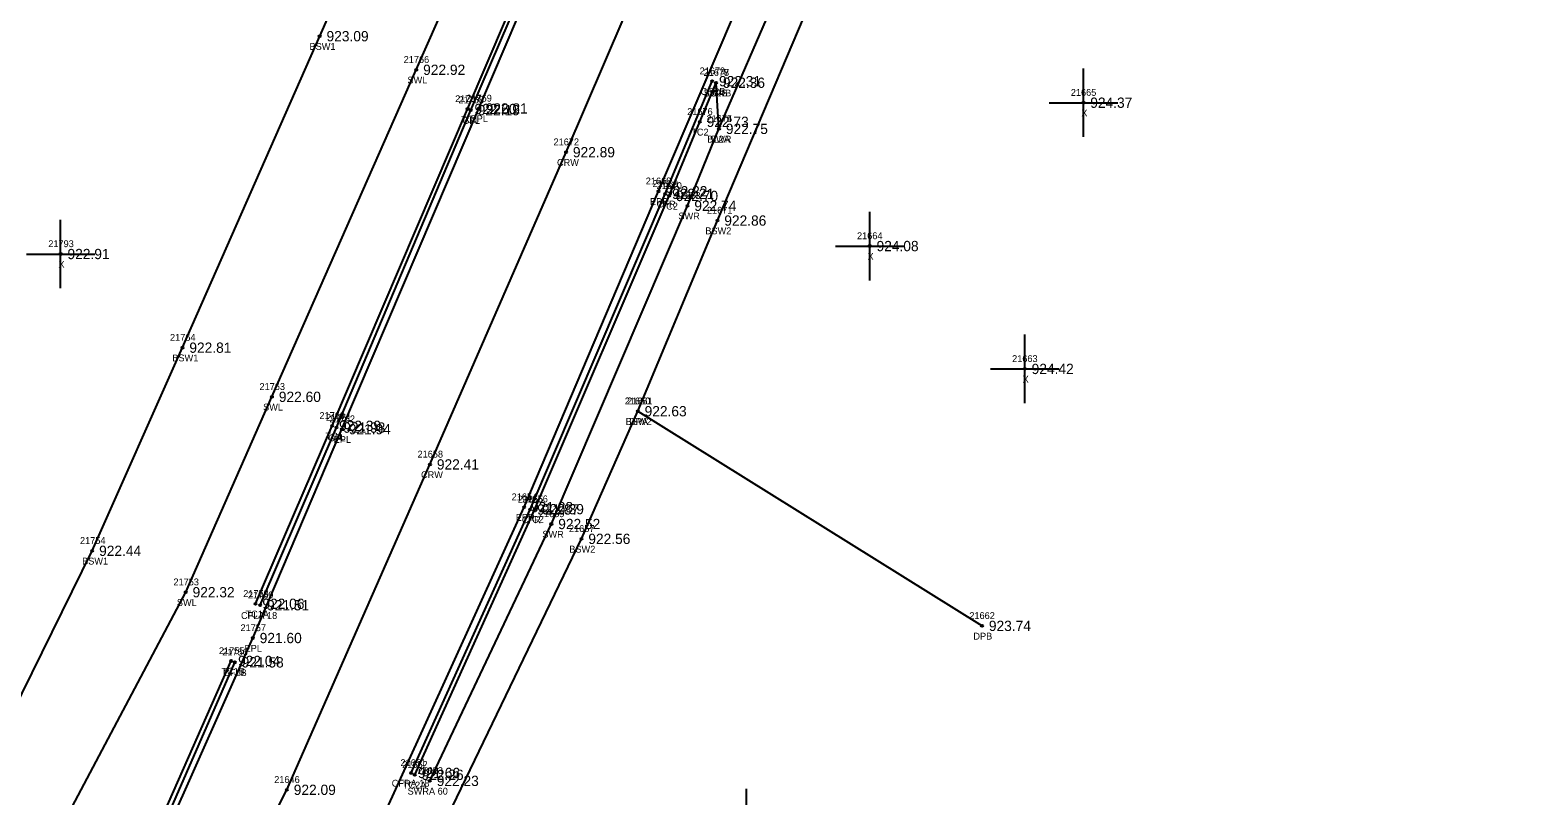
# Model space of a CAD drawing. Extents: x 1576181 to 1577685, y 1099396 to 1101490.
# Drawn here: x 1577074.4 to 1577294.3, y 1100809.1 to 1100920.8 of the extents above; entities that cross this region are included whole.
import ezdxf

# ---------------------------------------------------------------- set-up
doc = ezdxf.new("R2010")
doc.units = 0
for name, color, linetype in [('RD_DTM_BkLn1', 7, 'Continuous'), ('RD_DTM_BkLn2', 7, 'Continuous'), ('RD_DTM_BkLn_txCode', 7, 'Continuous'), ('RD_EX_Conc', 7, 'Continuous'), ('RD_EX_Conc_txCode', 7, 'Continuous'), ('RD_EX_Driveway', 7, 'Continuous'), ('RD_EX_Driveway_txCode', 7, 'Continuous'), ('RD_EX_Misc', 7, 'Continuous'), ('RD_EX_Misc_txCode', 7, 'Continuous'), ('RD_EX_Road', 7, 'Continuous'), ('RD_EX_Road_txCode', 7, 'Continuous'), ('RD_EX_TX_Conc_ELEV', 7, 'Continuous'), ('RD_EX_TX_Driveway_ELEV', 7, 'Continuous'), ('RD_EX_TX_Misc_ELEV', 7, 'Continuous'), ('RD_EX_TX_Road_ELEV', 7, 'Continuous'), ('RD_HC_Survey_ELEV', 7, 'Continuous'), ('RD_HC_Survey_txCode', 7, 'Continuous'), ('RD_SMD_Locator', 7, 'Continuous')]:
    doc.layers.add(name, color=color, linetype=linetype)

msp = doc.modelspace()

# ---------------------------------------------------------------- linework, layer by layer
at = {"layer": 'RD_DTM_BkLn1'}
msp.add_line((1577174.89, 1100906.42), (1577195.57, 1100954.33), dxfattribs=at)
msp.add_lwpolyline([(1576908.25, 1100441.74), (1576920.44, 1100463.64), (1576944.47, 1100507.42), (1576973.89, 1100560.12), (1576993.13, 1100594.33), (1577014.77, 1100632.79), (1577042.14, 1100681.68), (1577066.82, 1100725.12), (1577089.75, 1100766.04), (1577111.87, 1100810.02), (1577132.74, 1100857.48), (1577152.58, 1100903.02), (1577172.32, 1100949.02), (1577191.93, 1100994.6), (1577211.77, 1101040.76), (1577222.24, 1101065.99), (1577231.17, 1101086.4), (1577251.41, 1101132.37), (1577271.56, 1101178.18), (1577291.61, 1101224.24), (1577311.77, 1101270.05), (1577333.79, 1101320.46), (1577355.93, 1101371.29), (1577365.01, 1101392.03)], dxfattribs=at)
at = {"layer": 'RD_DTM_BkLn2'}
for points in [[(1577107.29, 1100837.15), (1577118.47, 1100863.11), (1577138.23, 1100909.32), (1577157.86, 1100955.31), (1577177.11, 1101000.09), (1577190, 1101030.75)], [(1577130.51, 1100812.21), (1577148.05, 1100850.96), (1577167.62, 1100896.64), (1577172.09, 1100907.45), (1577174.46, 1100913.15)], [(1577079.57, 1100804.78), (1577076.59, 1100799.78), (1577082.05, 1100799.24), (1577087.42, 1100799.84), (1577090.41, 1100801.41), (1577093.2, 1100804.93), (1577103.75, 1100828.81)]]:
    msp.add_lwpolyline(points, dxfattribs=at)
at = {"layer": 'RD_EX_Conc'}
for points in [[(1577067.37, 1100812.25), (1577083.48, 1100844.88), (1577096.64, 1100874.51), (1577116.65, 1100919.94), (1577136.82, 1100965.44), (1577156.65, 1101010.41), (1577183.3, 1101070.64)], [(1577079.25, 1100805.08), (1577097.11, 1100838.84), (1577109.69, 1100867.34), (1577130.74, 1100915.04), (1577150.18, 1100959), (1577170.08, 1101003.92), (1577196.78, 1101064.66), (1577202.49, 1101060)], [(1577107.98, 1100836.94), (1577119.09, 1100862.85), (1577138.71, 1100909.15), (1577158.46, 1100955.15), (1577177.7, 1100999.96), (1577190.71, 1101030.46)], [(1577055.15, 1100662.64), (1577085.17, 1100716.01), (1577085.17, 1100716.01), (1577107.37, 1100755.87), (1577118.9, 1100776.66), (1577132.78, 1100800.81), (1577154.83, 1100846.62), (1577163.04, 1100865.24), (1577174.66, 1100893.05), (1577197.44, 1100946.62), (1577213.9, 1100984.92), (1577231.04, 1101024.71)], [(1577129.98, 1100812.48), (1577147.36, 1100850.91), (1577167.05, 1100896.94), (1577173.89, 1100913.38)], [(1577132.72, 1100811.32), (1577150.44, 1100848.79), (1577170.29, 1100895.21), (1577174.89, 1100906.42), (1577174.46, 1100913.15)], [(1577079.25, 1100805.08), (1577075.84, 1100799.31), (1577082.04, 1100798.58), (1577087.64, 1100799.21), (1577090.87, 1100800.95), (1577093.86, 1100804.75), (1577104.27, 1100828.61)]]:
    msp.add_lwpolyline(points, dxfattribs=at)
at = {"layer": 'RD_EX_Driveway'}
msp.add_line((1577163.04, 1100865.24), (1577213.25, 1100833.93), dxfattribs=at)
at = {"layer": 'RD_EX_Misc'}
for p, q in [((1577228.04, 1100905.24), (1577228.04, 1100915.24)), ((1577223.04, 1100910.24), (1577233.04, 1100910.24)), ((1577196.87, 1100884.33), (1577196.87, 1100894.33)), ((1577078.87, 1100883.17), (1577078.87, 1100893.17)), ((1577073.87, 1100888.17), (1577083.87, 1100888.17)), ((1577191.87, 1100889.33), (1577201.87, 1100889.33)), ((1577219.49, 1100866.41), (1577219.49, 1100876.41)), ((1577214.49, 1100871.41), (1577224.49, 1100871.41)), ((1577178.9, 1100800.15), (1577178.9, 1100810.15))]:
    msp.add_line(p, q, dxfattribs=at)
at = {"layer": 'RD_EX_Road'}
for points in [[(1577060.61, 1100805.43), (1577075.53, 1100798.54), (1577081.93, 1100797.67), (1577087.92, 1100798.37), (1577091.21, 1100799.4), (1577094.49, 1100804.27), (1577106.9, 1100832.16), (1577119.9, 1100862.62), (1577139.86, 1100909.4), (1577159.21, 1100954.77), (1577178.5, 1100999.73), (1577192.43, 1101032.31), (1577206.43, 1101064.72)], [(1577078.76, 1100718.33), (1577101.64, 1100758.92), (1577113.34, 1100780.09), (1577125.29, 1100804.69), (1577146.47, 1100851.25), (1577166.06, 1100897.32), (1577205.17, 1100988.68), (1577222.29, 1101028.96), (1577224.55, 1101032.02), (1577228.3, 1101034.47), (1577233.18, 1101036.1), (1577233.18, 1101036.1), (1577237.42, 1101035.84), (1577245.43, 1101032.85), (1577248.28, 1101031.55), (1577256.85, 1101026.16), (1577298.2, 1100997.6), (1577319.21, 1100982.29), (1577334.07, 1100971.38), (1577345.18, 1100963.67), (1577378, 1100938.95), (1577407.15, 1100918.71), (1577419.5, 1100910.06), (1577460.72, 1100880.37)]]:
    msp.add_lwpolyline(points, dxfattribs=at)
at = {"layer": 'RD_SMD_Locator'}
for centre in [(1577116.65, 1100919.94), (1577130.74, 1100915.04), (1577173.89, 1100913.38), (1577174.46, 1100913.15), (1577174.46, 1100913.15), (1577138.23, 1100909.32), (1577139.86, 1100909.4), (1577228.04, 1100910.24), (1577138.71, 1100909.15), (1577172.09, 1100907.45), (1577174.89, 1100906.42), (1577174.89, 1100906.42), (1577152.58, 1100903.02), (1577166.06, 1100897.32), (1577167.05, 1100896.94), (1577167.62, 1100896.64), (1577170.29, 1100895.21), (1577174.66, 1100893.05), (1577078.87, 1100888.17), (1577196.87, 1100889.33), (1577096.64, 1100874.51), (1577219.49, 1100871.41), (1577109.69, 1100867.34), (1577118.47, 1100863.11), (1577163.04, 1100865.24), (1577163.04, 1100865.24), (1577119.09, 1100862.85), (1577119.9, 1100862.62), (1577132.74, 1100857.48), (1577146.47, 1100851.25), (1577147.36, 1100850.91), (1577148.05, 1100850.96), (1577150.44, 1100848.79), (1577154.83, 1100846.62), (1577083.48, 1100844.88), (1577097.11, 1100838.84), (1577107.29, 1100837.15), (1577107.98, 1100836.94), (1577213.25, 1100833.93), (1577106.9, 1100832.16), (1577103.75, 1100828.81), (1577104.27, 1100828.61), (1577129.98, 1100812.48), (1577130.51, 1100812.21), (1577132.72, 1100811.32), (1577111.87, 1100810.02)]:
    msp.add_circle(centre, 0.15, dxfattribs=at)

# ---------------------------------------------------------------- texts
at = {"layer": 'RD_DTM_BkLn_txCode'}
for s, p in [('21675', (1577173.08, 1100907.42)), ('BL2A', (1577173.2, 1100904.42))]:
    msp.add_text(s, height=1, dxfattribs=at).set_placement(p)
at = {"layer": 'RD_EX_Conc_txCode'}
for s, p in [('BSW1', (1577115.17, 1100917.94)), ('21766', (1577128.9, 1100916.04)), ('SWL', (1577129.45, 1100913.04)), ('21679', (1577172.07, 1100914.38)), ('21677', (1577172.64, 1100914.15)), ('21678', (1577172.64, 1100914.15)), ('CFRB', (1577172.19, 1100911.38)), ('SWRB', (1577172.67, 1100911.15)), ('TC2B', (1577172.74, 1100911.15)), ('21767', (1577136.41, 1100910.32)), ('21768', (1577136.89, 1100910.15)), ('21676', (1577170.25, 1100908.45)), ('TC1', (1577137.27, 1100907.32)), ('CFL', (1577137.5, 1100907.15)), ('21674', (1577173.08, 1100907.42)), ('TC2', (1577170.85, 1100905.45)), ('SWR', (1577173.58, 1100904.42)), ('21669', (1577165.21, 1100897.94)), ('21670', (1577165.76, 1100897.64)), ('21673', (1577168.47, 1100896.21)), ('CFR', (1577165.82, 1100894.94)), ('TC2', (1577166.37, 1100894.64)), ('SWR', (1577168.97, 1100893.21)), ('21671', (1577173.13, 1100894.05)), ('BSW2', (1577172.9, 1100891.05)), ('21764', (1577094.82, 1100875.51)), ('BSW1', (1577095.16, 1100872.51)), ('21763', (1577107.87, 1100868.34)), ('SWL', (1577108.4, 1100865.34)), ('21660', (1577161.16, 1100866.24)), ('21760', (1577116.61, 1100864.11)), ('21761', (1577117.56, 1100863.85)), ('BSW2', (1577161.28, 1100863.24)), ('TC1', (1577117.51, 1100861.11)), ('CFL', (1577117.89, 1100860.85)), ('21655', (1577145.55, 1100851.91)), ('21656', (1577146.21, 1100851.96)), ('21659', (1577148.63, 1100849.79)), ('CFR', (1577146.14, 1100848.91)), ('TC2', (1577146.81, 1100848.96)), ('21657', (1577153.01, 1100847.62)), ('21754', (1577081.69, 1100845.88)), ('SWR', (1577149.13, 1100846.79)), ('BSW2', (1577153.06, 1100844.62)), ('BSW1', (1577082, 1100842.88)), ('21753', (1577095.32, 1100839.84)), ('21758', (1577105.5, 1100838.15)), ('SWL', (1577095.82, 1100836.84)), ('21759', (1577106.18, 1100837.94)), ('CFLA 18', (1577105.18, 1100834.94)), ('TC1A', (1577105.84, 1100835.15)), ('21755', (1577101.95, 1100829.81)), ('21756', (1577102.45, 1100829.61)), ('TC1B', (1577102.31, 1100826.81)), ('CFLB', (1577102.59, 1100826.61)), ('21651', (1577128.44, 1100813.48)), ('21652', (1577128.69, 1100813.21)), ('21653', (1577130.9, 1100812.32)), ('CFRA 18', (1577127.16, 1100810.48)), ('TC2A', (1577128.78, 1100810.21)), ('SWRA 60', (1577129.47, 1100809.32))]:
    msp.add_text(s, height=1, dxfattribs=at).set_placement(p)
at = {"layer": 'RD_EX_Driveway_txCode'}
for s, p in [('21661', (1577161.48, 1100866.24)), ('DPA', (1577161.78, 1100863.24)), ('21662', (1577211.4, 1100834.93)), ('DPB', (1577211.99, 1100831.93))]:
    msp.add_text(s, height=1, dxfattribs=at).set_placement(p)
at = {"layer": 'RD_EX_Misc_txCode'}
for s, p in [('21665', (1577226.2, 1100911.24)), ('X', (1577227.73, 1100908.24)), ('21793', (1577077.07, 1100889.17)), ('21664', (1577195.02, 1100890.33)), ('X', (1577196.55, 1100887.33)), ('X', (1577078.55, 1100886.17)), ('21663', (1577217.64, 1100872.41)), ('X', (1577219.17, 1100869.41))]:
    msp.add_text(s, height=1, dxfattribs=at).set_placement(p)
at = {"layer": 'RD_EX_Road_txCode'}
for s, p in [('21769', (1577138.04, 1100910.4)), ('EPL', (1577138.65, 1100907.4)), ('21668', (1577164.21, 1100898.32)), ('EPR', (1577164.83, 1100895.32)), ('21762', (1577118.08, 1100863.62)), ('EPL', (1577118.69, 1100860.62)), ('21654', (1577144.65, 1100852.25)), ('EPR', (1577145.25, 1100849.25)), ('21757', (1577105.1, 1100833.16)), ('EPL', (1577105.69, 1100830.16))]:
    msp.add_text(s, height=1, dxfattribs=at).set_placement(p)
at = {"layer": 'RD_EX_TX_Conc_ELEV'}
for s, p in [('923.09', (1577117.65, 1100919.19)), ('922.92', (1577131.74, 1100914.29)), ('922.31', (1577174.89, 1100912.63)), ('922.36', (1577175.46, 1100912.4)), ('922.36', (1577175.46, 1100912.4)), ('922.60', (1577139.23, 1100908.57)), ('922.19', (1577139.71, 1100908.4)), ('922.73', (1577173.09, 1100906.7)), ('922.75', (1577175.89, 1100905.67)), ('922.21', (1577168.05, 1100896.19)), ('922.70', (1577168.62, 1100895.89)), ('922.74', (1577171.29, 1100894.46)), ('922.86', (1577175.66, 1100892.3)), ('922.81', (1577097.64, 1100873.76)), ('922.60', (1577110.69, 1100866.59)), ('922.63', (1577164.04, 1100864.49)), ('922.39', (1577119.47, 1100862.36)), ('921.93', (1577120.09, 1100862.1)), ('921.87', (1577148.36, 1100850.16)), ('922.39', (1577149.05, 1100850.21)), ('922.52', (1577151.44, 1100848.04)), ('922.44', (1577084.48, 1100844.13)), ('922.56', (1577155.83, 1100845.87)), ('922.32', (1577098.11, 1100838.09)), ('922.06', (1577108.29, 1100836.4)), ('921.51', (1577108.98, 1100836.19)), ('922.04', (1577104.75, 1100828.06)), ('921.58', (1577105.27, 1100827.86)), ('921.66', (1577130.98, 1100811.73)), ('922.26', (1577131.51, 1100811.46)), ('922.23', (1577133.72, 1100810.57))]:
    msp.add_text(s, height=1.5, dxfattribs=at).set_placement(p)
at = {"layer": 'RD_EX_TX_Driveway_ELEV'}
for s, p in [('922.63', (1577164.04, 1100864.49)), ('923.74', (1577214.25, 1100833.18))]:
    msp.add_text(s, height=1.5, dxfattribs=at).set_placement(p)
at = {"layer": 'RD_EX_TX_Misc_ELEV'}
for s, p in [('924.37', (1577229.04, 1100909.49)), ('922.75', (1577175.89, 1100905.67)), ('924.08', (1577197.87, 1100888.58)), ('922.91', (1577079.87, 1100887.42)), ('924.42', (1577220.49, 1100870.66))]:
    msp.add_text(s, height=1.5, dxfattribs=at).set_placement(p)
at = {"layer": 'RD_EX_TX_Road_ELEV'}
for s, p in [('922.21', (1577140.86, 1100908.65)), ('922.22', (1577167.06, 1100896.57)), ('921.94', (1577120.9, 1100861.87)), ('921.88', (1577147.47, 1100850.5)), ('921.60', (1577107.9, 1100831.41))]:
    msp.add_text(s, height=1.5, dxfattribs=at).set_placement(p)
at = {"layer": 'RD_HC_Survey_ELEV'}
for s, p in [('922.89', (1577153.58, 1100902.27)), ('922.41', (1577133.74, 1100856.73)), ('922.09', (1577112.87, 1100809.27))]:
    msp.add_text(s, height=1.5, dxfattribs=at).set_placement(p)
at = {"layer": 'RD_HC_Survey_txCode'}
for s, p in [('21672', (1577150.76, 1100904.02)), ('CRW', (1577151.26, 1100901.02)), ('21658', (1577130.92, 1100858.48)), ('CRW', (1577131.43, 1100855.48)), ('21646', (1577110.02, 1100811.02))]:
    msp.add_text(s, height=1, dxfattribs=at).set_placement(p)

doc.saveas('drawing.dxf')
